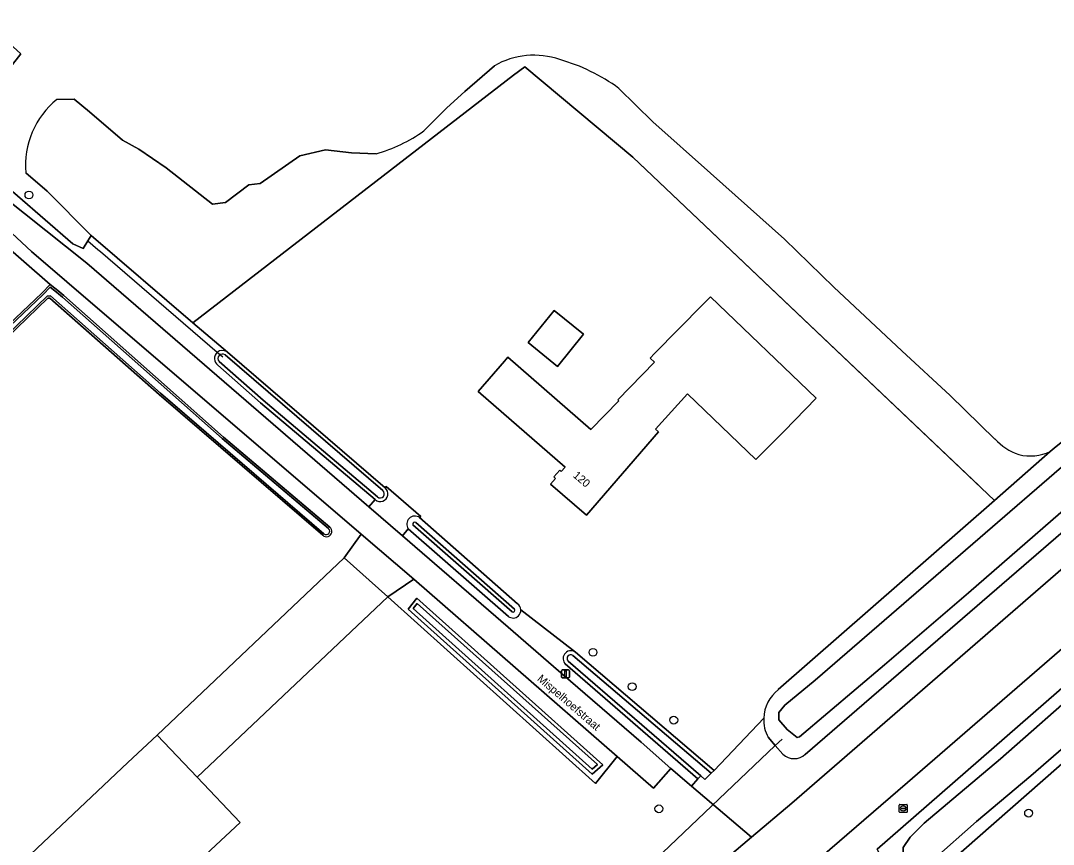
# Model space of a CAD drawing. Extents: x 156141 to 158132, y 385651 to 388333.
# Drawn here: x 156340.7 to 156469.7, y 386926 to 387028.8 of the extents above; entities that cross this region are included whole.
import ezdxf

# ---------------------------------------------------------------- set-up
doc = ezdxf.new("R2010")
doc.units = 0
for name, color, linetype in [('IMGEO_Boom', 7, 'Continuous'), ('IMGEO_Bouwland', 7, 'Continuous'), ('IMGEO_Duiker', 7, 'Continuous'), ('IMGEO_Erf', 7, 'Continuous'), ('IMGEO_Grasland_overig', 7, 'Continuous'), ('IMGEO_Groenvoorziening', 7, 'Continuous'), ('IMGEO_Hek', 7, 'Continuous'), ('IMGEO_Lichtmast', 7, 'Continuous'), ('IMGEO_Loofbos', 7, 'Continuous'), ('IMGEO_Oever', 7, 'Continuous'), ('IMGEO_Openbare_ruimte_label', 7, 'Continuous'), ('IMGEO_Pand', 7, 'Continuous'), ('IMGEO_Pand_nummerreeks', 7, 'Continuous'), ('IMGEO_Rijbaan_lokaal_gesloten', 7, 'Continuous'), ('IMGEO_Rijbaan_lokaal_open', 7, 'Continuous'), ('IMGEO_Rioolput', 7, 'Continuous'), ('IMGEO_Terreindeel_zand', 7, 'Continuous'), ('IMGEO_Waterloop', 7, 'Continuous')]:
    doc.layers.add(name, color=color, linetype=linetype)

msp = doc.modelspace()

# ---------------------------------------------------------------- linework, layer by layer
at = {"layer": 'IMGEO_Boom'}
for centre in [(156341.75, 387007.07), (156412.2, 386949.97), (156417.1, 386945.68), (156422.29, 386941.5), (156420.43, 386930.43), (156466.61, 386929.89)]:
    msp.add_circle(centre, 0.489, dxfattribs=at)
at = {"layer": 'IMGEO_Bouwland'}
msp.add_lwpolyline([(156278.71, 386937.83), (156281.82, 386936.48), (156343.35, 386994.83), (156344.4, 386995.91), (156286.83, 387046.15), (156286.78, 387044.97), (156286.22, 387030.97), (156285.51, 387018.88), (156285, 387013.74), (156284.1, 387009.96), (156282.68, 386994.25), (156281.84, 386980.23), (156280.83, 386967.62), (156280.43, 386963.53), (156279.98, 386955.54)], close=True, dxfattribs=at)
at = {"layer": 'IMGEO_Duiker'}
for points in [[(156349.11, 387001.34), (156350.37, 387000.26), (156350.67, 387000), (156365.28, 386987.43), (156365.96, 386986.84)], [(156435.82, 386939.14), (156434.97, 386938.33), (156420.01, 386924.09), (156419.48, 386923.58), (156419.31, 386923.42)]]:
    msp.add_lwpolyline(points, dxfattribs=at)
at = {"layer": 'IMGEO_Erf'}
msp.add_lwpolyline([(156532.29, 386960.32), (156527.96, 386965.37), (156517.64, 386961.63), (156489.8, 386942.87), (156486.16, 386946.33), (156484.39, 386948.01), (156484.37, 386947.99), (156452.41, 386919.93), (156445.48, 386914.47), (156453.14, 386907.64), (156456.49, 386904.29), (156457.82, 386902.95), (156459.52, 386901.11), (156462.32, 386898.09), (156485.06, 386870.46), (156489.61, 386865.12), (156489.93, 386865.42), (156474.34, 386884.29), (156460.82, 386900.98)], dxfattribs=at)
at = {"layer": 'IMGEO_Grasland_overig'}
msp.add_lwpolyline([(156312.12, 387036.71), (156313.26, 387035.6), (156317.41, 387032.66), (156326.68, 387025.86), (156330.54, 387022.39), (156334.8, 387019.08), (156337.73, 387020.91), (156340.73, 387024.68), (156337.42, 387027.7), (156336.83, 387029.97), (156342.31, 387036.13), (156350.06, 387043.62), (156359.37, 387051.93), (156366.76, 387058.35), (156370.86, 387062.54), (156373.64, 387065.87), (156375.51, 387068.46), (156378.33, 387074.77)], dxfattribs=at)
at = {"layer": 'IMGEO_Groenvoorziening'}
for points in [[(156469.32, 386975.04), (156470.06, 386975.68), (156473.51, 386978.36), (156503.37, 387004.34), (156508.75, 387009.24), (156509.7, 387009.27), (156511.38, 387008.54), (156511.11, 387010.2), (156511.29, 387011.78), (156513.11, 387013.01), (156525.22, 387025.13), (156524.09, 387027.12), (156530.62, 387033.48), (156534.66, 387037.2), (156537.57, 387040.51), (156540.93, 387044.46), (156545.69, 387049.27), (156553.32, 387055.26)], [(156573.98, 387040.12), (156567.17, 387034.13), (156517.14, 386990.56), (156451.48, 386933.73), (156437.52, 386921.67), (156445.48, 386914.47), (156452.41, 386919.93), (156450.3, 386921.47), (156449.54, 386922.35), (156448.78, 386923.24), (156447.7, 386925.39), (156518.12, 386986.77), (156545.53, 387010.65)], [(156540.64, 387031.29), (156530.24, 387019.62), (156520.73, 387008.14), (156517.41, 387005.05), (156512.02, 387000.56), (156508.7, 386997.7), (156438.72, 386937.23)], [(156337.42, 387027.7), (156340.73, 387024.68), (156337.73, 387020.91)], [(156341.37, 387009.85), (156344.01, 387007.56), (156349.52, 387001.99), (156362.24, 386991.12), (156402.29, 387022.03), (156403.67, 387023.07), (156417.18, 387011.8), (156462.35, 386968.93), (156469.32, 386975.04)], [(156417.18, 387011.8), (156403.67, 387023.07), (156402.29, 387022.03), (156362.24, 386991.12), (156366.53, 386987.45), (156386.24, 386970.5), (156386.37, 386970.66), (156390.68, 386966.93), (156390.55, 386966.78), (156402.79, 386956.03)], [(156399.89, 387023.18), (156396.2, 387019.99), (156393.93, 387017.97), (156391.07, 387015.09)], [(156391.07, 387015.09), (156393.93, 387017.97), (156396.2, 387019.99), (156399.89, 387023.18)], [(156419.69, 387016.19), (156415.43, 387020.38)], [(156415.43, 387020.38), (156419.69, 387016.19), (156426.87, 387009.78), (156436.12, 387001.57), (156442.3, 386995.54), (156450.79, 386987.61), (156456.83, 386982.03), (156462.39, 386976.6)], [(156385.11, 387012.22), (156382.03, 387012.33), (156378.77, 387012.69), (156375.57, 387011.96), (156370.62, 387008.51), (156369.2, 387008.33), (156366.3, 387006.12), (156364.66, 387005.92), (156358.87, 387010.44), (156355.46, 387012.78), (156353.43, 387013.9), (156349.32, 387017.46), (156347.39, 387019.02), (156345.25, 387019)], [(156345.25, 387019), (156347.39, 387019.02), (156349.32, 387017.46), (156353.43, 387013.9), (156355.46, 387012.78), (156358.87, 387010.44), (156364.66, 387005.92), (156366.3, 387006.12), (156369.2, 387008.33), (156370.62, 387008.51), (156375.57, 387011.96), (156378.77, 387012.69), (156382.03, 387012.33), (156385.11, 387012.22)], [(156462.39, 386976.6), (156456.83, 386982.03), (156450.79, 386987.61), (156442.3, 386995.54), (156436.12, 387001.57), (156426.87, 387009.78), (156419.69, 387016.19)], [(156333.35, 387012.95), (156347.22, 387000.97), (156348.51, 387000.39), (156349.11, 387001.34), (156349.52, 387001.99), (156344.01, 387007.56), (156341.37, 387009.85)], [(156435.35, 386945.31), (156462.35, 386968.93), (156417.18, 387011.8)], [(156433.53, 386941.74), (156427.32, 386935.22), (156426.97, 386934.86), (156426.18, 386934.08), (156425.65, 386934.53), (156425.29, 386934.19), (156424.5, 386933.27), (156432, 386926.87), (156437.05, 386931.15), (156512.63, 386996.69), (156521.73, 387004.6)], [(156389.12, 386965.39), (156388.39, 386964.53), (156401.61, 386953.1), (156407.28, 386948.21), (156418.23, 386938.75), (156421.93, 386935.45), (156424.5, 386933.27), (156425.29, 386934.19), (156408.74, 386948.51)], [(156401.63, 386954.45), (156389.12, 386965.39)], [(156403.2, 386955.29), (156410, 386949.97), (156427.32, 386935.22), (156433.53, 386941.74)], [(156410, 386949.97), (156403.2, 386955.29)], [(156435.92, 386937.24), (156434.97, 386938.33), (156434.08, 386939.36)]]:
    msp.add_lwpolyline(points, dxfattribs=at)
for points in [[(156406.89, 386970.95), (156407.53, 386971.68), (156407.3, 386971.88), (156408.05, 386972.73), (156408.24, 386972.56), (156408.71, 386973.09), (156397.87, 386982.54), (156401.15, 386986.31), (156401.58, 386986.8), (156411.93, 386977.79), (156415.43, 386981.35), (156415.29, 386981.49), (156419.9, 386986.18), (156419.36, 386986.71), (156419.88, 386987.26), (156425.92, 386993.39), (156426.89, 386994.37), (156440.08, 386981.69), (156436.06, 386977.59), (156432.55, 386974.03), (156424.01, 386982.24), (156420.01, 386977.85), (156420.39, 386977.48), (156411.4, 386967.11)], [(156407.76, 386985.67), (156404.1, 386988.64), (156407.36, 386992.66), (156411.02, 386989.7)], [(156415.22, 386936.95), (156389.82, 386959.09), (156386.56, 386956.89), (156412.53, 386933.57)], [(156412.1, 386934.77), (156389.13, 386955.37), (156390.18, 386956.72), (156413.44, 386935.93)]]:
    msp.add_lwpolyline(points, close=True, dxfattribs=at)
for centre, radius, start, end in [((156404.83, 387014.65), 9.87, 70.8819, 120.084), ((156404.83, 387014.65), 9.87, 70.8819, 120.084), ((156401.64, 387001.43), 23.44, 53.956, 74.0956), ((156401.64, 387001.43), 23.44, 53.956, 74.0956), ((156351.83, 387010.82), 10.5, 128.803, 185.2977), ((156351.83, 387010.82), 10.5, 128.803, 185.2977), ((156380.06, 387030.3), 18.78, 285.5939, 305.9029), ((156380.06, 387030.3), 18.78, 285.5939, 305.9029), ((156467.86, 386981.76), 7.52, 223.3054, 250.6725), ((156467.86, 386981.76), 7.52, 223.3054, 250.6725), ((156466.8, 386980.54), 6.05, 256.3373, 294.6296), ((156466.8, 386980.54), 6.05, 256.3373, 294.6296), ((156402.22, 386955.23), 0.98, 3.3275, 54.4129), ((156402.22, 386955.23), 0.978, 312.1437, 3.3982), ((156402.22, 386955.23), 0.98, 232.4692, 312.185), ((156409.43, 386949.19), 0.97, 54.0458, 146.0795), ((156409.43, 386949.18), 0.969, 145.9796, 224.163), ((156438.26, 386941.57), 4.74, 127.8487, 177.9478), ((156438.24, 386941.57), 4.72, 177.9117, 207.9934), ((156437.32, 386938.76), 2.07, 227.3885, 312.5298)]:
    msp.add_arc(centre, radius, start, end, dxfattribs=at)
at = {"layer": 'IMGEO_Hek'}
for points in [[(156403.67, 387023.07), (156417.18, 387011.8), (156460.44, 386970.74)], [(156386.56, 386956.89), (156381.14, 386961.75)], [(156412.53, 386933.57), (156386.56, 386956.89)]]:
    msp.add_lwpolyline(points, dxfattribs=at)
at = {"layer": 'IMGEO_Lichtmast'}
for p, q in [((156408.27, 386946.88), (156408.27, 386947.67)), ((156408.27, 386947.67), (156408.27, 386946.88)), ((156408.37, 386947.77), (156409.16, 386947.77)), ((156409.16, 386947.77), (156408.37, 386947.77)), ((156409.26, 386947.67), (156409.26, 386946.88)), ((156409.26, 386946.88), (156409.26, 386947.67)), ((156409.16, 386946.78), (156408.37, 386946.78)), ((156408.37, 386946.78), (156409.16, 386946.78))]:
    msp.add_line(p, q, dxfattribs=at)
msp.add_lwpolyline([(156408.69, 386947.65), (156408.84, 386947.65), (156408.84, 386946.9), (156408.69, 386946.9), (156408.69, 386947.65)], dxfattribs=at)
for centre, start, end in [((156408.37, 386947.67), 90, 180), ((156408.37, 386947.67), 90, 180), ((156409.16, 386947.67), 0, 90), ((156409.16, 386947.67), 360, 90), ((156408.37, 386946.88), 180, 270), ((156408.37, 386946.88), 180, 270), ((156409.16, 386946.88), 270, 0), ((156409.16, 386946.88), 270, 0)]:
    msp.add_arc(centre, 0.1, start, end, dxfattribs=at)
at = {"layer": 'IMGEO_Loofbos'}
for points in [[(156286.83, 387046.15), (156344.4, 386995.91), (156345.34, 386995.13), (156346.1, 386994.5), (156366.05, 386976.84), (156379.34, 386965.6)], [(156339.71, 386922.65), (156340.47, 386923.37), (156354.12, 386936.19), (156357.76, 386939.61), (156381.14, 386961.75), (156383.26, 386964.71), (156346.5, 386996.21), (156342.08, 387000), (156333.35, 387008.08), (156316.57, 387022.56), (156303.24, 387033.42), (156294.34, 387041.19), (156295.72, 387043.72), (156333.35, 387010.94), (156348.99, 386998.55), (156384.22, 386968.12), (156385, 386969.03), (156370.69, 386981.11), (156365.35, 386985.81)], [(156366.45, 386987.5), (156366.53, 386987.45), (156362.24, 386991.12), (156349.52, 387001.99), (156349.11, 387001.34), (156348.51, 387000.39), (156347.22, 387000.97), (156333.35, 387012.95)], [(156378.44, 386964.59), (156358.02, 386982.14), (156344.36, 386994.2), (156344.12, 386994.2), (156313.38, 386964.51)]]:
    msp.add_lwpolyline(points, dxfattribs=at)
for centre, radius, start, end in [((156365.92, 386986.65), 1.01, 129.2923, 235.9482), ((156365.92, 386986.65), 1.01, 57.915, 129.2012), ((156378.9, 386965.08), 0.679, 227.0421, 49.5227)]:
    msp.add_arc(centre, radius, start, end, dxfattribs=at)
at = {"layer": 'IMGEO_Oever'}
for points in [[(156545.53, 387010.65), (156518.12, 386986.77), (156447.7, 386925.39), (156448.78, 386923.24), (156449.54, 386922.35), (156450.3, 386921.47), (156452.41, 386919.93), (156484.37, 386947.99), (156484.39, 386948.01)], [(156511.38, 387008.54), (156509.7, 387009.27), (156508.75, 387009.24), (156503.37, 387004.34), (156473.51, 386978.36), (156470.06, 386975.68), (156469.32, 386975.04), (156462.35, 386968.93), (156435.35, 386945.31)], [(156438.72, 386937.23), (156508.7, 386997.7), (156512.02, 387000.56), (156517.41, 387005.05), (156515.06, 387004.91), (156513.92, 387005.32), (156512.77, 387006.25), (156511.38, 387008.54)], [(156379.34, 386965.6), (156366.05, 386976.84), (156346.1, 386994.5), (156345.34, 386995.13), (156344.4, 386995.91), (156343.35, 386994.83), (156281.82, 386936.48), (156282.49, 386935.34), (156292.27, 386944.46), (156313.38, 386964.51), (156344.12, 386994.2)], [(156378.6, 386964.77), (156358.18, 386982.33), (156344.45, 386994.46), (156344.02, 386994.45), (156313.21, 386964.69), (156292.1, 386944.64), (156282.54, 386935.74), (156282.14, 386936.43), (156343.52, 386994.65), (156344.42, 386995.57), (156345.18, 386994.94), (156345.94, 386994.31), (156365.89, 386976.65), (156379.18, 386965.41)], [(156344.12, 386994.2), (156344.36, 386994.2), (156358.02, 386982.14), (156378.44, 386964.59)], [(156366.53, 386987.45), (156366.45, 386987.5)], [(156386.24, 386970.5), (156366.53, 386987.45)], [(156385.29, 386969.37), (156370.99, 386981.45), (156365.51, 386986.26)], [(156366.26, 386987.09), (156385.95, 386970.16)], [(156365.35, 386985.81), (156370.69, 386981.11), (156385, 386969.03)], [(156522.26, 386982.58), (156466.87, 386934.54), (156460.11, 386928.83), (156454.66, 386924.03), (156453.82, 386923.48), (156452.22, 386923.3), (156451.81, 386923.43), (156451.68, 386923.62), (156450.66, 386922.66), (156449.83, 386923.57), (156450.96, 386924.6), (156450.96, 386925.6), (156451.83, 386926.9), (156453.55, 386928.64), (156463.1, 386936.65), (156484.68, 386955.65)], [(156402.79, 386956.03), (156390.55, 386966.78)], [(156389.12, 386965.39), (156401.63, 386954.45)], [(156402.1, 386955.04), (156389.71, 386965.87)], [(156390.08, 386966.19), (156402.41, 386955.36)], [(156409.7, 386949.58), (156426.97, 386934.86), (156427.32, 386935.22), (156410, 386949.97)], [(156408.74, 386948.51), (156425.29, 386934.19), (156425.65, 386934.53), (156409.08, 386948.87)], [(156434.08, 386939.36), (156434.97, 386938.33), (156435.92, 386937.24)]]:
    msp.add_lwpolyline(points, dxfattribs=at)
for points in [[(156512.47, 387004.93), (156509.02, 387002.21), (156507.83, 386999.81), (156508.62, 386998.71), (156507.75, 386998), (156506.99, 386998.99), (156505.87, 386998.09), (156494.5, 386988.15), (156476.73, 386972.7), (156459.12, 386957.38), (156448.61, 386948.39), (156438.01, 386939.43), (156437.7, 386939.32), (156436.45, 386940.34), (156435.4, 386941.54), (156435.43, 386942.47), (156436.15, 386943.38), (156439.94, 386946.51), (156491.96, 386991.42), (156503.87, 387001.71), (156505.64, 387003.29), (156507.75, 387004.91), (156509.07, 387006), (156510.29, 387007.11)], [(156390.18, 386956.72), (156389.13, 386955.37), (156412.1, 386934.77), (156413.44, 386935.93)], [(156390.24, 386956.07), (156412.76, 386935.94), (156412.11, 386935.36), (156389.74, 386955.43)]]:
    msp.add_lwpolyline(points, close=True, dxfattribs=at)
for centre, radius, start, end in [((156365.92, 386986.65), 1.01, 129.2923, 235.9482), ((156365.92, 386986.65), 1.01, 57.915, 129.2012), ((156365.92, 386986.65), 0.561, 52.8193, 223.7011), ((156385.63, 386969.76), 0.965, 229.0773, 50.4221), ((156385.62, 386969.77), 0.518, 229.9943, 49.8707), ((156389.95, 386965.97), 1.01, 53.8636, 214.795), ((156378.9, 386965.08), 0.679, 227.0421, 49.5227), ((156378.89, 386965.09), 0.429, 228.0179, 47.839), ((156389.95, 386965.97), 0.261, 58.8665, 200.9525), ((156402.22, 386955.23), 0.231, 236.2673, 35.8744), ((156402.22, 386955.23), 0.98, 3.3275, 54.4129), ((156402.22, 386955.23), 0.978, 312.1437, 3.3982), ((156402.22, 386955.23), 0.98, 232.4692, 312.185), ((156409.43, 386949.19), 0.97, 54.0458, 146.0795), ((156409.43, 386949.18), 0.969, 145.9796, 224.163), ((156409.43, 386949.19), 0.47, 55.9101, 221.9952), ((156438.26, 386941.57), 4.74, 127.8487, 177.9478), ((156438.24, 386941.57), 4.72, 177.9117, 207.9934), ((156437.32, 386938.76), 2.07, 227.3885, 312.5298)]:
    msp.add_arc(centre, radius, start, end, dxfattribs=at)
at = {"layer": 'IMGEO_Pand'}
for points in [[(156426.89, 386994.37), (156425.92, 386993.39), (156419.88, 386987.26), (156419.36, 386986.71), (156419.9, 386986.18), (156415.29, 386981.49), (156415.43, 386981.35), (156411.93, 386977.79), (156401.58, 386986.8), (156401.15, 386986.31), (156397.87, 386982.54), (156408.71, 386973.09), (156408.24, 386972.56), (156408.05, 386972.73), (156407.3, 386971.88), (156407.53, 386971.68), (156406.89, 386970.95), (156411.4, 386967.11), (156420.39, 386977.48), (156420.01, 386977.85), (156424.01, 386982.24), (156432.55, 386974.03), (156436.06, 386977.59), (156440.08, 386981.69)], [(156407.76, 386985.67), (156411.02, 386989.7), (156407.36, 386992.66), (156404.1, 386988.64)], [(156368.12, 386928.72), (156362.75, 386934.36), (156357.76, 386939.61), (156354.12, 386936.19), (156340.47, 386923.37), (156339.71, 386922.65), (156350.06, 386911.68), (156353.4, 386914.83), (156364.48, 386925.29)]]:
    msp.add_lwpolyline(points, close=True, dxfattribs=at)
at = {"layer": 'IMGEO_Rijbaan_lokaal_gesloten'}
for points in [[(156381.89, 386872.43), (156384.24, 386874.35), (156430.99, 386916.03), (156437.52, 386921.67), (156451.48, 386933.73), (156517.14, 386990.56), (156567.17, 387034.13), (156573.98, 387040.12)], [(156521.73, 387004.6), (156512.63, 386996.69), (156437.05, 386931.15), (156432, 386926.87), (156378.26, 386881.35)]]:
    msp.add_lwpolyline(points, dxfattribs=at)
at = {"layer": 'IMGEO_Rijbaan_lokaal_open'}
for points in [[(156388.39, 386964.53), (156384.22, 386968.12), (156348.99, 386998.55), (156333.35, 387010.94), (156295.72, 387043.72), (156294.34, 387041.19), (156303.24, 387033.42), (156316.57, 387022.56), (156333.35, 387008.08), (156342.08, 387000), (156346.5, 386996.21), (156383.26, 386964.71), (156389.82, 386959.09), (156415.22, 386936.95), (156419.75, 386933.01), (156421.93, 386935.45), (156418.23, 386938.75), (156407.28, 386948.21), (156401.61, 386953.1)], [(156383.26, 386964.71), (156381.14, 386961.75), (156357.76, 386939.61), (156362.75, 386934.36), (156386.56, 386956.89), (156389.82, 386959.09)]]:
    msp.add_lwpolyline(points, close=True, dxfattribs=at)
for points in [[(156386.37, 386970.66), (156386.24, 386970.5)], [(156390.55, 386966.78), (156390.68, 386966.93), (156386.37, 386970.66)], [(156385, 386969.03), (156384.22, 386968.12), (156388.39, 386964.53), (156389.12, 386965.39)]]:
    msp.add_lwpolyline(points, dxfattribs=at)
for centre, radius, start, end in [((156385.63, 386969.76), 0.965, 229.0773, 50.4221), ((156389.95, 386965.97), 1.01, 53.8636, 214.795)]:
    msp.add_arc(centre, radius, start, end, dxfattribs=at)
at = {"layer": 'IMGEO_Rioolput'}
for p, q in [((156450.45, 386930.05), (156450.45, 386930.9)), ((156450.53, 386930.98), (156451.38, 386930.98)), ((156450.75, 386930.52), (156451.15, 386930.52)), ((156450.94, 386930.75), (156450.96, 386930.75)), ((156451.45, 386930.9), (156451.45, 386930.05)), ((156451.38, 386929.97), (156450.53, 386929.97)), ((156450.71, 386930.47), (156450.71, 386930.48)), ((156451.15, 386930.43), (156450.75, 386930.43)), ((156450.96, 386930.2), (156450.94, 386930.2)), ((156451.19, 386930.48), (156451.19, 386930.47))]:
    msp.add_line(p, q, dxfattribs=at)
for points in [[(156450.45, 386930.05), (156450.45, 386930.9)], [(156450.53, 386930.98), (156451.38, 386930.98)], [(156451.45, 386930.9), (156451.45, 386930.05)], [(156451.38, 386929.97), (156450.53, 386929.97)]]:
    msp.add_lwpolyline(points, dxfattribs=at)
for centre, radius, start, end in [((156450.53, 386930.9), 0.0765, 91.552, 178.448), ((156450.53, 386930.9), 0.0765, 91.552, 178.448), ((156450.75, 386930.48), 0.0403, 85.8775, 175.7526), ((156451.16, 386930.48), 0.0386, 1.7309, 96.639), ((156451.38, 386930.9), 0.0765, 1.552, 88.448), ((156451.38, 386930.9), 0.0765, 1.552, 88.448), ((156450.53, 386930.05), 0.0765, 181.552, 268.448), ((156450.53, 386930.05), 0.0765, 181.552, 268.448), ((156450.75, 386930.47), 0.0366, 178.938, 274.7102), ((156451.15, 386930.47), 0.043, 264.8664, 352.4533), ((156451.38, 386930.05), 0.0765, 271.552, 358.448), ((156451.38, 386930.05), 0.0765, 271.552, 358.448)]:
    msp.add_arc(centre, radius, start, end, dxfattribs=at)
for centre, major_axis, ratio, start_param, end_param in [((156450.94, 386930.47), (-0.387, 0.002), 0.722429, 4.712389, 7.853982), ((156450.96, 386930.47), (-0.39, 0.002), 0.717154, 1.570796, 4.712389)]:
    msp.add_ellipse(centre, major_axis=major_axis, ratio=ratio, start_param=start_param, end_param=end_param, dxfattribs=at)
at = {"layer": 'IMGEO_Terreindeel_zand'}
msp.add_lwpolyline([(156376.71, 386883.13), (156377.02, 386882.8), (156378.26, 386881.35), (156432, 386926.87), (156424.5, 386933.27), (156421.93, 386935.45), (156419.75, 386933.01), (156415.22, 386936.95), (156412.53, 386933.57), (156386.56, 386956.89), (156362.75, 386934.36), (156368.12, 386928.72), (156364.48, 386925.29), (156353.4, 386914.83), (156350.06, 386911.68), (156339.71, 386922.65)], dxfattribs=at)
at = {"layer": 'IMGEO_Waterloop'}
for points in [[(156510.29, 387007.11), (156509.07, 387006), (156507.75, 387004.91), (156505.64, 387003.29), (156503.87, 387001.71), (156491.96, 386991.42), (156439.94, 386946.51), (156436.15, 386943.38), (156435.43, 386942.47), (156435.4, 386941.54), (156436.45, 386940.34), (156437.7, 386939.32), (156438.01, 386939.43), (156448.61, 386948.39), (156459.12, 386957.38), (156476.73, 386972.7), (156494.5, 386988.15), (156505.87, 386998.09), (156506.99, 386998.99), (156507.75, 386998), (156508.62, 386998.71), (156507.83, 386999.81), (156509.02, 387002.21), (156512.47, 387004.93)], [(156390.24, 386956.07), (156389.74, 386955.43), (156412.11, 386935.36), (156412.76, 386935.94)]]:
    msp.add_lwpolyline(points, close=True, dxfattribs=at)
for points in [[(156379.18, 386965.41), (156365.89, 386976.65), (156345.94, 386994.31), (156345.18, 386994.94), (156344.42, 386995.57), (156343.52, 386994.65), (156282.14, 386936.43), (156282.54, 386935.74), (156292.1, 386944.64), (156313.21, 386964.69), (156344.02, 386994.45)], [(156344.02, 386994.45), (156344.45, 386994.46), (156358.18, 386982.33), (156378.6, 386964.77)], [(156365.51, 386986.26), (156370.99, 386981.45), (156385.29, 386969.37)], [(156385.95, 386970.16), (156366.26, 386987.09)], [(156484.68, 386955.65), (156463.1, 386936.65), (156453.55, 386928.64), (156451.83, 386926.9), (156450.96, 386925.6), (156450.96, 386924.6), (156449.83, 386923.57), (156450.66, 386922.66), (156451.68, 386923.62), (156451.81, 386923.43), (156452.22, 386923.3), (156453.82, 386923.48), (156454.66, 386924.03), (156460.11, 386928.83), (156466.87, 386934.54), (156522.26, 386982.58)], [(156389.71, 386965.87), (156402.1, 386955.04)], [(156402.41, 386955.36), (156390.08, 386966.19)], [(156409.08, 386948.87), (156425.65, 386934.53), (156426.18, 386934.08), (156426.97, 386934.86), (156409.7, 386949.58)]]:
    msp.add_lwpolyline(points, dxfattribs=at)
for centre, radius, start, end in [((156365.92, 386986.65), 0.561, 52.8193, 223.7011), ((156385.62, 386969.77), 0.518, 229.9943, 49.8707), ((156378.89, 386965.09), 0.429, 228.0179, 47.839), ((156389.95, 386965.97), 0.261, 58.8665, 200.9525), ((156402.22, 386955.23), 0.231, 236.2673, 35.8744), ((156409.43, 386949.19), 0.47, 55.9101, 221.9952)]:
    msp.add_arc(centre, radius, start, end, dxfattribs=at)

# ---------------------------------------------------------------- texts
at = {"layer": 'IMGEO_Openbare_ruimte_label'}
msp.add_text('Mispelhoefstraat', height=1, rotation=319.2558, dxfattribs=at).set_placement((156405.16, 386946.54))
at = {"layer": 'IMGEO_Pand_nummerreeks'}
msp.add_text('120', height=1, rotation=319.5664, dxfattribs=at).set_placement((156409.62, 386971.93))

doc.saveas('drawing.dxf')
